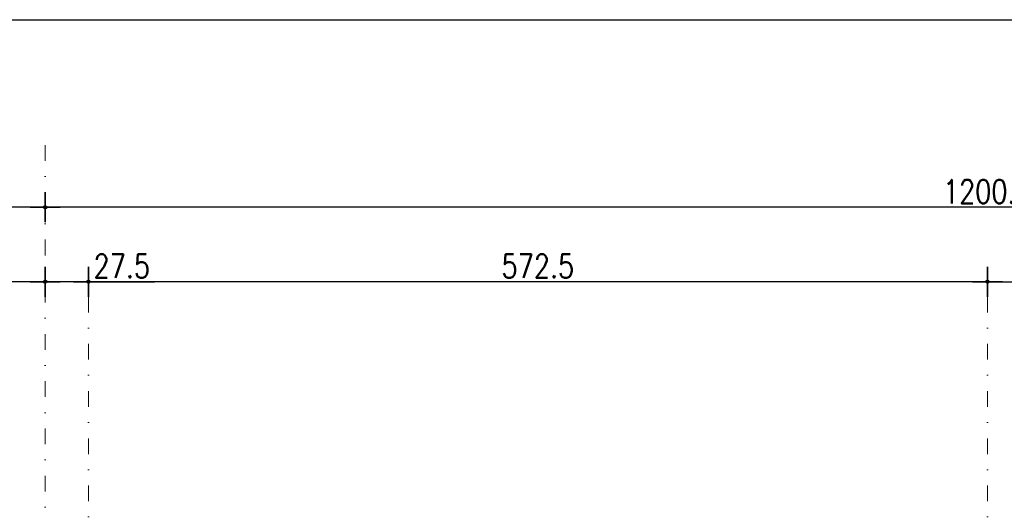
# Model space of a CAD drawing. Header units: millimetres. Extents: x 22865 to 60762, y -18816 to 15611.
# Tile 503 of 517: x 37207 to 37834, y 10272 to 10586. Entities that reach past the tile are written whole.
import ezdxf

# ---------------------------------------------------------------- set-up
doc = ezdxf.new("R2010")
doc.units = ezdxf.units.MM
doc.linetypes.add('1_12', pattern=[3, 1, -1, 0, -1])
doc.layers.add('OSIE SCIAN', color=151, linetype='Continuous', lineweight=18, plot=False)
doc.layers.add('RAMLA', color=2, linetype='Continuous')
doc.layers.add('WYMIARY', color=6, linetype='Continuous')
doc.styles.add('1-100', font='simplex.shx', dxfattribs={"width": 0.8, "height": 15})
doc.dimstyles.new('1-100', dxfattribs={"dimscale": 0.5, "dimtxt": 100, "dimasz": 1, "dimexe": 0.18, "dimexo": 0.0625, "dimgap": 5, "dimtad": 1, "dimdec": 1, "dimzin": 0, "dimdsep": 46, "dimtxsty": '1-100', "dimblk1": 'K', "dimblk2": 'K', "dimsah": 1, "dimcen": 0.09, "dimse1": 1, "dimse2": 1, "dimadec": 0, "dimazin": 0, "dimtfac": 1, "dimtdec": 1, "dimtofl": 0, "dimtmove": 0, "dimatfit": 3, "dimldrblk": 'K', "dimfxl": 0, "dimtolj": 1, "dimtzin": 0, "dimarcsym": 0})

# ---------------------------------------------------------------- blocks, each defined once
blk = doc.blocks.new('K')
for p, q in [((0, -19.1), (0, 19.1)), ((-19.1, 0), (19.1, 0))]:
    blk.add_line(p, q)
blk.add_circle((0, 0), 2.02)
blk = doc.blocks.new('*D407')
at = {"layer": 'WYMIARY', "color": 0, "lineweight": -2}
blk.add_line((38422.47, 10466.31), (37223.47, 10466.31), dxfattribs=at)
at = {"layer": 'WYMIARY', "color": 0, "linetype": 'ByBlock', "lineweight": -2, "xscale": 0.5, "yscale": 0.5, "zscale": 0.5, "rotation": 180}
blk.add_blockref('K', (37222.97, 10466.31), dxfattribs=at)
at = {"layer": 'WYMIARY', "color": 0, "linetype": 'ByBlock', "lineweight": -2, "xscale": 0.5, "yscale": 0.5, "zscale": 0.5}
blk.add_blockref('K', (38422.97, 10466.31), dxfattribs=at)
at = {"layer": 'WYMIARY', "color": 0, "insert": (37822.97, 10476.31), "char_height": 15, "attachment_point": 5, "style": '1-100'}
blk.add_mtext('\\A1;1200.0', dxfattribs=at)
blk = doc.blocks.new('*D408')
at = {"layer": 'WYMIARY', "color": 0, "lineweight": -2}
blk.add_line((37823.47, 10418.85), (38394.97, 10418.85), dxfattribs=at)
at = {"layer": 'WYMIARY', "color": 0, "linetype": 'ByBlock', "lineweight": -2, "xscale": 0.5, "yscale": 0.5, "zscale": 0.5, "rotation": 180}
blk.add_blockref('K', (37822.97, 10418.85), dxfattribs=at)
at = {"layer": 'WYMIARY', "color": 0, "linetype": 'ByBlock', "lineweight": -2, "xscale": 0.5, "yscale": 0.5, "zscale": 0.5}
blk.add_blockref('K', (38395.47, 10418.85), dxfattribs=at)
at = {"layer": 'WYMIARY', "color": 0, "insert": (38109.22, 10428.85), "char_height": 15, "attachment_point": 5, "style": '1-100'}
blk.add_mtext('\\A1;572.5', dxfattribs=at)
blk = doc.blocks.new('*D410')
at = {"layer": 'WYMIARY', "color": 0, "lineweight": -2}
blk.add_line((37822.47, 10418.85), (37250.97, 10418.85), dxfattribs=at)
at = {"layer": 'WYMIARY', "color": 0, "linetype": 'ByBlock', "lineweight": -2, "xscale": 0.5, "yscale": 0.5, "zscale": 0.5, "rotation": 180}
blk.add_blockref('K', (37250.47, 10418.85), dxfattribs=at)
at = {"layer": 'WYMIARY', "color": 0, "linetype": 'ByBlock', "lineweight": -2, "xscale": 0.5, "yscale": 0.5, "zscale": 0.5}
blk.add_blockref('K', (37822.97, 10418.85), dxfattribs=at)
at = {"layer": 'WYMIARY', "color": 0, "insert": (37536.72, 10428.85), "char_height": 15, "attachment_point": 5, "style": '1-100'}
blk.add_mtext('\\A1;572.5', dxfattribs=at)
blk = doc.blocks.new('*D411')
at = {"layer": 'WYMIARY', "color": 0, "lineweight": -2}
for p, q in [((37249.97, 10418.85), (37223.47, 10418.85)), ((37250.47, 10418.85), (37292.54, 10418.85))]:
    blk.add_line(p, q, dxfattribs=at)
at = {"layer": 'WYMIARY', "color": 0, "linetype": 'ByBlock', "lineweight": -2, "xscale": 0.5, "yscale": 0.5, "zscale": 0.5, "rotation": 180}
blk.add_blockref('K', (37222.97, 10418.85), dxfattribs=at)
at = {"layer": 'WYMIARY', "color": 0, "linetype": 'ByBlock', "lineweight": -2, "xscale": 0.5, "yscale": 0.5, "zscale": 0.5}
blk.add_blockref('K', (37250.47, 10418.85), dxfattribs=at)
at = {"layer": 'WYMIARY', "color": 0, "insert": (37271.75, 10428.85), "char_height": 15, "attachment_point": 5, "style": '1-100'}
blk.add_mtext('\\A1;27.5', dxfattribs=at)
blk = doc.blocks.new('*D412')
at = {"layer": 'WYMIARY', "color": 0, "lineweight": -2}
for p, q in [((37195.47, 10418.85), (37153.4, 10418.85)), ((37222.47, 10418.85), (37195.97, 10418.85))]:
    blk.add_line(p, q, dxfattribs=at)
at = {"layer": 'WYMIARY', "color": 0, "linetype": 'ByBlock', "lineweight": -2, "xscale": 0.5, "yscale": 0.5, "zscale": 0.5, "rotation": 180}
blk.add_blockref('K', (37195.47, 10418.85), dxfattribs=at)
at = {"layer": 'WYMIARY', "color": 0, "linetype": 'ByBlock', "lineweight": -2, "xscale": 0.5, "yscale": 0.5, "zscale": 0.5}
blk.add_blockref('K', (37222.97, 10418.85), dxfattribs=at)
at = {"layer": 'WYMIARY', "color": 0, "insert": (37174.18, 10428.85), "char_height": 15, "attachment_point": 5, "style": '1-100'}
blk.add_mtext('\\A1;27.5', dxfattribs=at)
blk = doc.blocks.new('*D419')
at = {"layer": 'WYMIARY', "color": 0, "lineweight": -2}
blk.add_line((37222.47, 10466.31), (34905.97, 10466.31), dxfattribs=at)
at = {"layer": 'WYMIARY', "color": 0, "linetype": 'ByBlock', "lineweight": -2, "xscale": 0.5, "yscale": 0.5, "zscale": 0.5, "rotation": 180}
blk.add_blockref('K', (34905.47, 10466.31), dxfattribs=at)
at = {"layer": 'WYMIARY', "color": 0, "linetype": 'ByBlock', "lineweight": -2, "xscale": 0.5, "yscale": 0.5, "zscale": 0.5}
blk.add_blockref('K', (37222.97, 10466.31), dxfattribs=at)
at = {"layer": 'WYMIARY', "color": 0, "insert": (36064.22, 10476.31), "char_height": 15, "attachment_point": 5, "style": '1-100'}
blk.add_mtext('\\A1;2317.5', dxfattribs=at)

msp = doc.modelspace()

# ---------------------------------------------------------------- linework, layer by layer
at = {"layer": 'OSIE SCIAN', "linetype": '1_12', "lineweight": 15, "ltscale": 10}
msp.add_line((37222.97, 10505.86), (37222.97, 9167.21), dxfattribs=at)
at = {"layer": 'OSIE SCIAN', "color": 0, "linetype": '1_12', "lineweight": 15, "ltscale": 10}
for p, q in [((37250.47, 10409.3), (37250.47, 9217.21)), ((37822.97, 10409.3), (37822.97, 9217.21))]:
    msp.add_line(p, q, dxfattribs=at)
at = {"layer": 'RAMLA', "color": 2}
msp.add_lwpolyline([(31250.87, 10585.9), (40004.35, 10585.9), (40004.35, 7745.9), (31250.87, 7745.9)], close=True, dxfattribs=at)

# ---------------------------------------------------------------- dimensions: what is measured, and where the dimension line sits
at = {"layer": 'WYMIARY'}
for base, p1, p2, picture, middle in [((34905.47, 10466.31), (37222.97, 10475.86), (34905.47, 10475.86), '*D419', (36064.22, 10476.31)), ((37222.97, 10466.31), (38422.97, 10464.92), (37222.97, 10464.92), '*D407', (37822.97, 10476.31)), ((37195.47, 10418.85), (37222.97, 10198.67), (37195.47, 10198.67), '*D412', (37174.18, 10428.85)), ((37250.47, 10418.85), (37822.97, 10409.3), (37250.47, 10409.3), '*D410', (37536.72, 10428.85)), ((38395.47, 10418.85), (37822.97, 10409.3), (38395.47, 10409.3), '*D408', (38109.22, 10428.85))]:
    dim = msp.add_linear_dim(base=base, p1=p1, p2=p2, angle=180, dimstyle='1-100', dxfattribs=at)
    dim.commit()
    dim.dimension.update_dxf_attribs({"geometry": picture, "text_midpoint": middle})
dim = msp.add_linear_dim(base=(37222.97, 10418.85), p1=(37250.47, 10409.3), p2=(37222.97, 10409.3), angle=180, dimstyle='1-100', dxfattribs=at)
dim.commit()
dim.dimension.update_dxf_attribs({"geometry": '*D411', "text_midpoint": (37271.75, 10418.85), "dimtype": 160})

doc.saveas('drawing.dxf')
